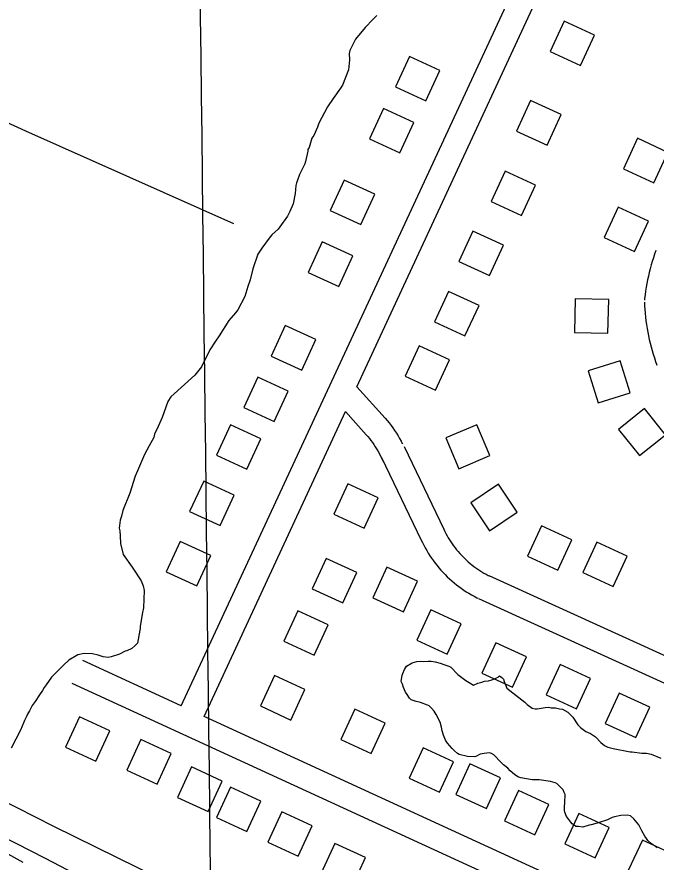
# Model space of a CAD drawing. Extents: x 3683402 to 3721514, y 487807 to 513565.
# Drawn here: x 3703257 to 3704021, y 494479 to 495488 of the extents above; entities that cross this region are included whole.
import ezdxf

# ---------------------------------------------------------------- set-up
doc = ezdxf.new("R2010")
doc.units = 0
for name, color, linetype in [('V-BLDG-OTLN', 7, 'Continuous'), ('V-GRID-MAJR', 7, 'Continuous'), ('V-ROAD-CNTR', 7, 'Continuous'), ('V-SITE-VEGE', 7, 'Continuous'), ('V-TOPO-SHOR', 7, 'Continuous')]:
    doc.layers.add(name, color=color, linetype=linetype)

msp = doc.modelspace()

# ---------------------------------------------------------------- linework, layer by layer
at = {"layer": 'V-BLDG-OTLN'}
for points in [[(3703894.4020000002, 495446.884), (3703930.73, 495430.14), (3703947.473, 495466.467), (3703911.146, 495483.211)], [(3703709.66, 495404.629), (3703745.988, 495387.885), (3703762.731, 495424.212), (3703726.404, 495440.956)], [(3703854.2320000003, 495351.89400000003), (3703890.56, 495335.15), (3703907.3030000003, 495371.477), (3703870.9760000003, 495388.221)], [(3703678.574, 495342.528), (3703714.9020000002, 495325.784), (3703731.645, 495362.11100000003), (3703695.318, 495378.855)], [(3703981.923, 495306.884), (3704018.251, 495290.14), (3704034.994, 495326.467), (3703998.667, 495343.211)], [(3703823.843, 495267.635), (3703860.171, 495250.891), (3703876.914, 495287.218), (3703840.5870000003, 495303.962)], [(3703631.676, 495257.039), (3703668.004, 495240.295), (3703684.747, 495276.62200000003), (3703648.42, 495293.36600000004)], [(3703958.861, 495224.664), (3703995.1890000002, 495207.92), (3704011.932, 495244.24700000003), (3703975.605, 495260.99100000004)], [(3703785.345, 495195.954), (3703821.673, 495179.21), (3703838.416, 495215.537), (3703802.089, 495232.281)], [(3703605.406, 495183.102), (3703641.734, 495166.358), (3703658.477, 495202.685), (3703622.15, 495219.429)], [(3703756.269, 495123.934), (3703792.597, 495107.19), (3703809.34, 495143.517), (3703773.0130000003, 495160.261)], [(3703963.4080000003, 495110.669), (3703964.236, 495150.661), (3703924.245, 495151.489), (3703923.416, 495111.498)], [(3703561.176, 495083.208), (3703597.504, 495066.46400000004), (3703614.247, 495102.791), (3703577.92, 495119.53500000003)], [(3703721.146, 495059.05), (3703757.474, 495042.306), (3703774.217, 495078.63300000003), (3703737.89, 495095.37700000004)], [(3703989.98, 495039.251), (3703978.006, 495077.417), (3703939.84, 495065.44200000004), (3703951.815, 495027.276)], [(3703528.448, 495021.833), (3703564.776, 495005.08900000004), (3703581.519, 495041.416), (3703545.1920000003, 495058.16000000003)], [(3704032.153, 494989.277), (3704007.227, 495020.561), (3703975.943, 494995.636), (3704000.8680000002, 494964.351)], [(3703495.77, 494964.933), (3703532.098, 494948.189), (3703548.841, 494984.516), (3703512.514, 495001.26)], [(3703769.704, 494985.49100000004), (3703785.296, 494948.655), (3703822.132, 494964.24700000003), (3703806.54, 495001.083)], [(3703463.684, 494897.66000000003), (3703500.012, 494880.916), (3703516.755, 494917.243), (3703480.4280000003, 494933.987)], [(3703635.9020000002, 494894.338), (3703672.23, 494877.594), (3703688.973, 494913.92100000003), (3703652.646, 494930.66500000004)], [(3703799.4960000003, 494907.939), (3703821.69, 494874.661), (3703854.968, 494896.855), (3703832.774, 494930.13300000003)], [(3703867.218, 494844.172), (3703903.546, 494827.428), (3703920.289, 494863.755), (3703883.9620000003, 494880.499)], [(3703435.784, 494825.391), (3703472.112, 494808.647), (3703488.855, 494844.974), (3703452.528, 494861.718)], [(3703933.217, 494824.58900000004), (3703969.545, 494807.84500000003), (3703986.288, 494844.172), (3703949.961, 494860.916)], [(3703610.17, 494805.079), (3703646.498, 494788.335), (3703663.241, 494824.662), (3703626.914, 494841.406)], [(3703682.632, 494794.613), (3703718.96, 494777.869), (3703735.703, 494814.196), (3703699.376, 494830.94)], [(3703576.018, 494742.776), (3703612.346, 494726.032), (3703629.089, 494762.359), (3703592.762, 494779.103)], [(3703735.088, 494743.83900000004), (3703771.416, 494727.09500000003), (3703788.159, 494763.422), (3703751.832, 494780.166)], [(3703812.887, 494704.56700000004), (3703849.215, 494687.82300000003), (3703865.958, 494724.15), (3703829.631, 494740.89400000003)], [(3703889.653, 494678.50200000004), (3703925.981, 494661.75800000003), (3703942.724, 494698.085), (3703906.397, 494714.829)], [(3703548.296, 494665.321), (3703584.6240000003, 494648.577), (3703601.367, 494684.90400000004), (3703565.04, 494701.648)], [(3703960.205, 494644.494), (3703996.5330000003, 494627.75), (3704013.276, 494664.077), (3703976.949, 494680.821)], [(3703644.2320000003, 494625.376), (3703680.56, 494608.632), (3703697.3030000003, 494644.95900000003), (3703660.9760000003, 494661.70300000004)], [(3703315.17, 494616.063), (3703351.498, 494599.319), (3703368.241, 494635.646), (3703331.914, 494652.39)], [(3703388.625, 494588.857), (3703424.953, 494572.113), (3703441.696, 494608.44), (3703405.369, 494625.184)], [(3703725.957, 494578.99100000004), (3703762.285, 494562.24700000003), (3703779.028, 494598.574), (3703742.701, 494615.318)], [(3703781.827, 494559.755), (3703818.1550000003, 494543.011), (3703834.898, 494579.338), (3703798.571, 494596.082)], [(3703449.294, 494556.137), (3703485.622, 494539.393), (3703502.365, 494575.72000000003), (3703466.038, 494592.46400000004)], [(3703495.685, 494532.058), (3703532.0130000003, 494515.314), (3703548.756, 494551.641), (3703512.429, 494568.385)], [(3703839.679, 494528.009), (3703876.007, 494511.265), (3703892.75, 494547.592), (3703856.423, 494564.336)], [(3703557.097, 494502.629), (3703593.4250000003, 494485.885), (3703610.168, 494522.212), (3703573.841, 494538.956)], [(3703911.717, 494500.583), (3703948.045, 494483.83900000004), (3703964.788, 494520.166), (3703928.461, 494536.91000000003)], [(3703987.714, 494468.871), (3704024.042, 494452.12700000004), (3704040.785, 494488.454), (3704004.458, 494505.19800000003)], [(3703620.536, 494464.694), (3703656.864, 494447.95), (3703673.6070000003, 494484.277), (3703637.2800000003, 494501.021)]]:
    msp.add_lwpolyline(points, close=True, dxfattribs=at)
at = {"layer": 'V-GRID-MAJR'}
msp.add_spline([(3703501.005, 493406.26900000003), (3703430.523, 499463.313), (3703360.001, 505523.825), (3703289.478, 511584.349), (3703289.438, 511587.804)], degree=3, dxfattribs=at)
at = {"layer": 'V-ROAD-CNTR'}
for points in [[(3703453.65605376, 494665.48264294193), (3703952.529056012, 495740.7274924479)], [(3703663.5546339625, 495046.606880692), (3703980.9029992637, 495730.60351269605)], [(3704020.647919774, 495209.124555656), (3704019.1629227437, 495204.9695639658), (3704017.710925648, 495200.65457259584), (3704016.3389283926, 495196.3115812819), (3704015.0489309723, 495191.94159002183), (3704013.841933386, 495187.5525987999), (3704012.7159356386, 495183.13960762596), (3704011.673937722, 495178.70561649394), (3704010.71493964, 495174.2556253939), (3704009.838941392, 495169.786634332), (3704009.0469429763, 495165.30164330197), (3704008.3389443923, 495160.80265229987), (3704007.7159456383, 495156.29266131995), (3704007.180946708, 495151.80967028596), (3704006.9849471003, 495149.94567401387)], [(3704006.917947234, 495147.68867852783), (3704007.1179468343, 495143.29368731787), (3704007.4099462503, 495138.7626963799), (3704007.787945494, 495134.239705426), (3704008.248944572, 495129.723714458), (3704008.795943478, 495125.2147234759), (3704009.427942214, 495120.719732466), (3704010.143940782, 495116.2377414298), (3704010.942939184, 495111.7687503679), (3704011.826937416, 495107.31475927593), (3704012.79493548, 495102.87876814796), (3704013.845933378, 495098.4617769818), (3704014.9779311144, 495094.06578577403), (3704016.1949286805, 495089.690794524), (3704017.4919260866, 495085.3428032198), (3704018.8699233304, 495081.01781186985), (3704020.32992041, 495076.7178204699), (3704021.870917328, 495072.44682901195)], [(3703663.55563396, 495046.60888068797), (3703697.2175666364, 495008.9989559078), (3703699.624561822, 495006.17796155), (3703701.963557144, 495003.2999673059), (3703704.2335526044, 495000.3659731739), (3703706.4315482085, 494997.38097914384), (3703708.56054395, 494994.33998522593), (3703710.6135398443, 494991.2519914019), (3703712.594535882, 494988.11499767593), (3703714.498532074, 494984.93100404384), (3703716.32552842, 494981.70401049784), (3703718.0745249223, 494978.4360170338), (3703716.747527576, 494981.06401177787)], [(3703480.91599924, 494652.95666799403), (3703649.8106614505, 495016.9819399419)], [(3703649.8106614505, 495016.98293994), (3703674.6256118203, 494989.2589953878), (3703676.5686079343, 494986.9799999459), (3703678.45560416, 494984.6580045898), (3703680.2876004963, 494982.290009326), (3703682.063596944, 494979.879014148), (3703683.778593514, 494977.43001904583), (3703685.4355902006, 494974.93802403), (3703687.032587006, 494972.40702909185), (3703688.568583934, 494969.8390342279), (3703690.043580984, 494967.234039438), (3703691.4565781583, 494964.594044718), (3703695.7875694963, 494956.0180618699)], [(3703719.7825215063, 494975.0480238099), (3703767.232426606, 494876.4942209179)], [(3703692.7525755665, 494962.03404983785), (3703740.2024806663, 494863.48024694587)], [(3703767.241426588, 494876.47522095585), (3703768.5684239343, 494873.7092264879), (3703769.8784213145, 494871.142231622), (3703771.2494185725, 494868.610236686), (3703772.684415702, 494866.11124168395), (3703774.18041271, 494863.646246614), (3703775.7344096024, 494861.222251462), (3703777.3494063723, 494858.8362562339), (3703779.022403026, 494856.48926092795), (3703780.7513995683, 494854.1862655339), (3703782.5383959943, 494851.925270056), (3703784.379392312, 494849.709274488), (3703786.2743885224, 494847.5392788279), (3703788.223384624, 494845.4162830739), (3703790.223380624, 494843.3422872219), (3703792.272376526, 494841.31829127), (3703794.372372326, 494839.34529521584), (3703796.5203680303, 494837.42329905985), (3703798.714363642, 494835.55630279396), (3703800.9533591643, 494833.742306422), (3703803.2363545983, 494831.9853099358), (3703805.5623499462, 494830.2843133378), (3703807.928345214, 494828.642316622), (3703810.3343404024, 494827.0583197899), (3703812.7823355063, 494825.5323228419), (3703815.263330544, 494824.0683257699), (3703817.778325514, 494822.6673285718), (3703820.3763203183, 494821.30333130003), (3703821.5043180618, 494820.73533243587)], [(3703740.1934806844, 494863.49924690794), (3703741.6784777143, 494860.40325309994), (3703743.322474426, 494857.1802595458), (3703745.047470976, 494853.996265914), (3703746.8484673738, 494850.857272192), (3703748.726463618, 494847.76427837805), (3703750.6804597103, 494844.7162844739), (3703752.709455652, 494841.7182904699), (3703754.8104514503, 494838.77129636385), (3703756.9854471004, 494835.87630215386), (3703759.228442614, 494833.03730783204), (3703761.541437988, 494830.2533134), (3703763.9224332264, 494827.52731885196), (3703766.3694283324, 494824.86032418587), (3703768.8814233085, 494822.2543293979), (3703771.4584181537, 494819.71033448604), (3703774.096412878, 494817.23133944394), (3703776.792407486, 494814.81934426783), (3703779.548401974, 494812.47234896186), (3703782.3633963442, 494810.194353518), (3703785.2303906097, 494807.98735793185), (3703788.1523847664, 494805.850362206), (3703791.126378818, 494803.78636633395), (3703794.1503727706, 494801.7963703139), (3703797.2203666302, 494799.88237414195), (3703800.3373603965, 494798.0423778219), (3703803.502354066, 494796.2793813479), (3703806.6583477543, 494794.62138466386), (3703808.018345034, 494793.9373860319)], [(3703820.969319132, 494820.991331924), (3704436.1950886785, 494541.29689131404)], [(3703808.5533439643, 494793.681386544), (3704423.77911351, 494513.98694593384)], [(3703453.6570537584, 494665.48164294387), (3703335.8892892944, 494719.59853470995)], [(3704644.9506711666, 494085.045803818), (3703323.3633143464, 494692.33858922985)], [(3704519.9219212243, 494175.51462288), (3703480.916999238, 494652.95566799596)]]:
    msp.add_lwpolyline(points, dxfattribs=at)
at = {"layer": 'V-SITE-VEGE'}
for points in [[(3703687.167, 495489.891), (3703682.572, 495484.933), (3703673.384, 495475.514), (3703661.619, 495461.608), (3703654.889, 495448.135), (3703654.3340000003, 495444.62200000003), (3703654.725, 495437.075), (3703653.5470000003, 495425.027), (3703646.238, 495406.532), (3703643.676, 495403.052), (3703634.9450000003, 495390.608), (3703628.265, 495380.653), (3703617.929, 495361.197), (3703616.3540000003, 495356.693), (3703612.186, 495346.699), (3703609.622, 495343.218), (3703606.4450000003, 495332.20300000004), (3703604.901, 495329.713), (3703604.873, 495327.704), (3703602.184, 495315.67600000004), (3703601.1350000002, 495312.67600000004), (3703598.54, 495307.181), (3703594.919, 495300.197), (3703592.29, 495292.19200000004), (3703591.253, 495290.197), (3703590.7, 495286.685), (3703589.556, 495277.14900000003), (3703587.37, 495265.115), (3703583.211, 495255.625), (3703580.616, 495250.132), (3703571.386, 495237.699), (3703569.3340000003, 495234.71), (3703561.691, 495227.784), (3703558.616, 495223.80700000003), (3703549.894, 495211.869), (3703546.8140000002, 495207.38800000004), (3703545.27, 495204.896), (3703538.98, 495187.391), (3703535.775, 495174.368), (3703533.146, 495166.363), (3703529.451, 495154.353), (3703521.1750000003, 495138.385), (3703518.611, 495134.903), (3703510.429, 495125.47000000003), (3703499.108, 495107.536), (3703494.49, 495101.068), (3703487.801, 495090.607), (3703477.952, 495070.137), (3703469.764, 495060.204), (3703441.235, 495034.478), (3703437.637, 495028.999), (3703435.022, 495021.999), (3703430.823, 495009.994), (3703427.698, 495002.498), (3703426.14, 494999.00200000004), (3703421.484, 494990.022), (3703420.923, 494986.007), (3703415.25, 494976.036), (3703409.565, 494965.56), (3703401.238, 494946.076), (3703398.631, 494939.577)], [(3703398.631, 494939.577), (3703392.305, 494919.56), (3703383.957, 494898.566), (3703382.353, 494892.055), (3703380.772, 494887.05), (3703379.627, 494877.515), (3703380.086, 494874.492), (3703380.502, 494868.452), (3703380.873, 494859.398), (3703384.201, 494846.27900000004), (3703395.039, 494831.039), (3703405.862, 494814.795), (3703408.287, 494808.726), (3703409.213, 494803.183), (3703408.41, 494782.582), (3703407.325, 494777.068), (3703404.568, 494760.517), (3703404.5330000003, 494758.004), (3703404.001, 494756.001), (3703401.2600000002, 494740.456), (3703398.1950000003, 494736.985), (3703394.631, 494734.017), (3703388.557, 494731.08900000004), (3703386.537, 494730.61600000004), (3703379.953, 494727.191), (3703369.848, 494723.82), (3703366.324, 494723.37), (3703360.298, 494723.96), (3703354.298, 494726.059), (3703347.785, 494727.66000000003), (3703337.731, 494727.808), (3703330.1720000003, 494726.409), (3703319.521, 494720.03), (3703312.897, 494714.092), (3703298.613, 494699.722), (3703292.45, 494690.76), (3703289.882, 494687.28), (3703287.824, 494683.79000000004), (3703284.2320000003, 494678.816), (3703279.0870000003, 494670.847), (3703275.497, 494665.87), (3703272.386, 494659.38), (3703269.816, 494655.397), (3703268.769, 494652.898), (3703266.187, 494647.907), (3703265.654, 494645.90400000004), (3703263.578, 494641.411), (3703261.4930000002, 494636.414), (3703250.6240000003, 494614.955)], [(3703994.1750000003, 494530.614), (3703990.204, 494534.19200000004), (3703986.694, 494534.745), (3703978.645, 494534.36), (3703971.082, 494532.961), (3703968.554, 494531.993), (3703962.99, 494529.56200000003), (3703950.358, 494525.22000000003), (3703943.29, 494523.311), (3703940.771, 494522.846), (3703933.196, 494520.44200000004), (3703928.182, 494521.521), (3703925.168, 494521.564), (3703923.179, 494523.102), (3703920.6890000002, 494524.646), (3703919.21, 494526.68), (3703915.253, 494531.261), (3703913.775, 494533.293), (3703911.8370000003, 494538.35000000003), (3703911.364, 494540.367), (3703911.432, 494544.891), (3703912.005, 494549.91000000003), (3703912.144, 494559.458), (3703911.1780000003, 494561.988), (3703909.713, 494565.025), (3703902.2830000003, 494572.674), (3703900.286, 494573.708), (3703894.779, 494575.297), (3703881.2320000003, 494577.003), (3703872.688, 494577.126), (3703859.144, 494579.33400000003), (3703855.648, 494580.895), (3703851.665, 494583.465), (3703846.705, 494588.063), (3703843.733, 494591.12200000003), (3703840.2490000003, 494593.686), (3703838.764, 494595.21400000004), (3703835.785, 494597.77400000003), (3703826.87, 494606.95300000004), (3703824.377, 494608.498), (3703821.879, 494609.538), (3703815.3310000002, 494608.629), (3703810.793, 494607.689), (3703806.2320000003, 494605.24100000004), (3703804.215, 494604.768), (3703795.668, 494604.893), (3703785.654, 494607.553), (3703783.659, 494608.588), (3703780.183, 494611.65400000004), (3703777.21, 494614.713), (3703771.77, 494620.827), (3703769.311, 494624.382), (3703766.884, 494630.44800000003), (3703765.448, 494635.496), (3703764.506, 494640.03500000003), (3703763.089, 494646.08900000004), (3703758.194, 494655.208), (3703755.7430000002, 494659.268), (3703752.775, 494662.829), (3703749.795, 494665.387), (3703747.8000000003, 494666.42100000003), (3703739.299, 494669.561), (3703734.288, 494670.64), (3703728.285, 494672.737), (3703726.305, 494674.77900000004), (3703723.347, 494678.842), (3703721.379, 494681.88800000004), (3703718.948, 494687.452), (3703718, 494691.489), (3703716.538, 494694.528), (3703717.6520000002, 494702.05), (3703718.184, 494704.055), (3703720.267, 494709.052), (3703722.839, 494713.036), (3703729.432, 494716.962), (3703734.9820000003, 494718.389), (3703740.0160000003, 494718.819), (3703743.528, 494718.264), (3703748.56, 494718.694), (3703752.0810000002, 494718.645), (3703757.098, 494718.068), (3703763.105, 494716.472), (3703768.608, 494714.381), (3703773.11, 494712.806), (3703775.608, 494711.766), (3703784.028, 494703.097), (3703793.475, 494695.919), (3703797.458, 494693.348), (3703802.9450000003, 494690.25200000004), (3703808.008, 494692.693), (3703812.546, 494693.63300000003), (3703816.0870000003, 494695.087), (3703820.617, 494695.525), (3703825.665, 494696.961), (3703830.218, 494698.905), (3703832.244, 494699.879), (3703833.773, 494701.36600000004), (3703836.759, 494699.31200000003), (3703838.742, 494697.272), (3703839.207, 494694.751), (3703842.6070000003, 494686.657)], [(3703842.6070000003, 494686.657), (3703863.9790000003, 494669.757), (3703866.9590000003, 494667.199), (3703872.9250000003, 494662.587), (3703876.435, 494662.034), (3703878.95, 494661.998), (3703888.521, 494663.368), (3703892.549, 494663.81), (3703895.558, 494663.26300000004), (3703900.585, 494663.191), (3703905.597, 494662.112), (3703909.109, 494661.559), (3703915.589, 494657.945), (3703921.534, 494651.825), (3703927.435, 494642.689), (3703930.406, 494639.631), (3703936.8740000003, 494635.011), (3703942.367, 494632.418), (3703944.8570000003, 494630.874), (3703948.339, 494628.31), (3703954.778, 494621.681), (3703959.25, 494618.097), (3703963.242, 494616.026), (3703969.755, 494614.425), (3703989.809, 494610.613), (3703992.321, 494610.576), (3704003.86, 494608.89900000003), (3704009.389, 494608.819), (3704014.903, 494607.734), (3704026.398, 494603.042)], [(3704022.327, 494496.01900000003), (3704020.34, 494497.555), (3704015.355, 494500.646), (3704010.8910000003, 494504.732), (3704009.418, 494507.267), (3704007.446, 494509.809), (3704004.022, 494516.395), (3704000.1040000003, 494523.489), (3703994.1750000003, 494530.614)], [(3703209.2600000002, 494509.05100000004), (3703264.329, 494478.761)]]:
    msp.add_lwpolyline(points, dxfattribs=at)
at = {"layer": 'V-TOPO-SHOR'}
for points in [[(3702909.505, 495511.846), (3703070.363, 495442.142), (3703267.557, 495352.21400000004), (3703516.041, 495241.45)], [(3703451.824, 494447.525), (3703301.267, 494521.408), (3703213.299, 494566.018)], [(3703441.745, 494404.74), (3703291.651, 494483.344), (3703203.686, 494527.956)]]:
    msp.add_lwpolyline(points, dxfattribs=at)

doc.saveas('drawing.dxf')
